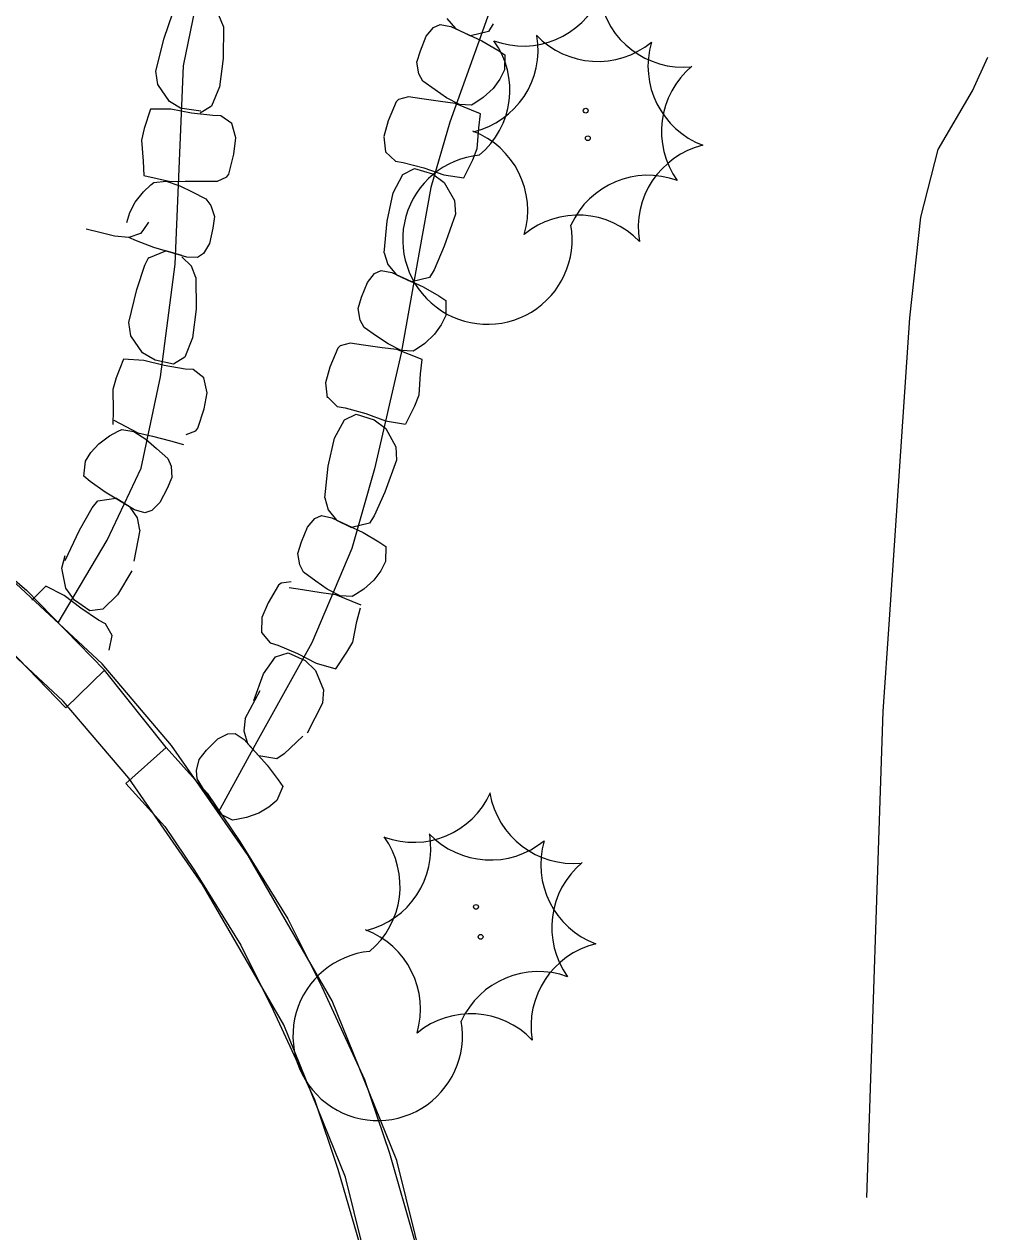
# Model space of a CAD drawing. Extents: x 588843 to 2552415, y 180129 to 269402.
# Drawn here: x 594393.8 to 594438.5, y 185049.4 to 185105.5 of the extents above; entities that cross this region are included whole.
import ezdxf

# ---------------------------------------------------------------- set-up
doc = ezdxf.new("R2010")
doc.units = 0
for name, color, linetype in [('Default', 7, 'Continuous'), ('E_DRN_RipRap', 7, 'Continuous'), ('E_DWY', 7, 'Continuous'), ('E_LAND_Vegetation', 7, 'Continuous'), ('E_WTR_P', 7, 'Continuous')]:
    doc.layers.add(name, color=color, linetype=linetype)

# ---------------------------------------------------------------- blocks, each defined once
blk = doc.blocks.new('CTRE')
at = {"layer": 'Default'}
blk.add_circle((0, 0), 0.223, dxfattribs=at)
for centre, start, end in [((-11.97, 8.96), 280.2067, 5.9716), ((1.81, 14.92), 220.2113, 305.9762), ((13.83, 5.89), 160.2113, 245.9762), ((-13.83, -5.9), 340.2113, 65.9762), ((12.03, -9.04), 185.9272, 100.2511), ((-1.81, -14.93), 40.2113, 125.9762)]:
    blk.add_arc(centre, 7.87, start, end, dxfattribs=at)
blk = doc.blocks.new('CTRE_4')
at = {"layer": 'E_LAND_Vegetation'}
blk.add_circle((0, 0), 0.733, dxfattribs=at)
for centre, radius, start, end in [((-39.28, 29.41), 25.81, 280.2067, 5.9716), ((5.93, 48.96), 25.81, 220.2113, 305.9762), ((45.37, 19.34), 25.81, 160.2113, 245.9762), ((-45.37, -19.35), 25.81, 340.2113, 65.9762), ((39.47, -29.65), 25.83, 100.2511, 185.9272), ((-5.93, -48.97), 25.81, 40.2113, 125.9762)]:
    blk.add_arc(centre, radius, start, end, dxfattribs=at)

msp = doc.modelspace()

# ---------------------------------------------------------------- linework, layer by layer
at = {"layer": 'E_DRN_RipRap'}
for p, q in [((594400.259, 185104.856), (594400.64, 185105.989)), ((594403.012, 185105.395), (594402.799, 185105.927)), ((594413.384, 185105.769), (594413.779, 185105.298)), ((594403.012, 185105.395), (594403.003, 185103.914)), ((594412.428, 185104.949), (594412.769, 185105.352)), ((594412.769, 185105.352), (594413.071, 185105.494)), ((594413.071, 185105.494), (594413.562, 185105.401)), ((594413.562, 185105.401), (594415.013, 185104.723)), ((594413.779, 185105.298), (594414.48, 185104.961)), ((594415.31, 185105.164), (594414.48, 185104.961)), ((594415.53, 185105.511), (594415.31, 185105.164)), ((594399.871, 185103.326), (594400.259, 185104.856)), ((594412.153, 185104.263), (594412.428, 185104.949)), ((594415.013, 185104.723), (594415.747, 185104.3)), ((594411.996, 185103.735), (594412.153, 185104.263)), ((594415.747, 185104.3), (594416.073, 185104.086)), ((594416.073, 185104.086), (594416.062, 185103.39)), ((594403.003, 185103.914), (594402.832, 185102.591)), ((594412.083, 185103.204), (594411.996, 185103.735)), ((594399.964, 185102.705), (594399.871, 185103.326)), ((594412.27, 185102.861), (594412.083, 185103.204)), ((594412.842, 185102.452), (594412.27, 185102.861)), ((594415.848, 185102.956), (594415.529, 185102.521)), ((594416.062, 185103.39), (594415.848, 185102.956)), ((594400.508, 185101.907), (594399.964, 185102.705)), ((594402.832, 185102.591), (594402.459, 185101.695)), ((594413.373, 185102.082), (594412.842, 185102.452)), ((594415.529, 185102.521), (594415.074, 185102.095)), ((594401.089, 185101.555), (594400.508, 185101.907)), ((594411.035, 185101.897), (594410.659, 185101.02)), ((594411.143, 185102.006), (594411.035, 185101.897)), ((594411.606, 185102.135), (594411.143, 185102.006)), ((594412.227, 185102.038), (594411.606, 185102.135)), ((594413.087, 185101.908), (594412.227, 185102.038)), ((594413.769, 185101.823), (594413.087, 185101.908)), ((594413.969, 185101.774), (594413.373, 185102.082)), ((594414.945, 185101.347), (594413.769, 185101.823)), ((594414.529, 185101.746), (594413.969, 185101.774)), ((594414.687, 185101.839), (594414.529, 185101.746)), ((594415.074, 185102.095), (594414.687, 185101.839)), ((594399.623, 185101.551), (594399.338, 185100.657)), ((594400.571, 185101.55), (594399.623, 185101.551)), ((594401.526, 185101.368), (594400.571, 185101.55)), ((594401.956, 185101.46), (594401.097, 185101.585)), ((594402.515, 185101.258), (594401.526, 185101.368)), ((594402.459, 185101.695), (594401.937, 185101.375)), ((594402.883, 185101.254), (594402.515, 185101.258)), ((594403.406, 185100.894), (594402.883, 185101.254)), ((594414.866, 185100.691), (594414.945, 185101.347)), ((594399.338, 185100.657), (594399.214, 185100.118)), ((594403.586, 185100.221), (594403.406, 185100.894)), ((594410.659, 185101.02), (594410.454, 185100.29)), ((594414.79, 185099.714), (594414.866, 185100.691)), ((594399.214, 185100.118), (594399.291, 185099.141)), ((594403.498, 185099.468), (594403.586, 185100.221)), ((594410.451, 185100.269), (594410.53, 185099.576)), ((594410.53, 185099.576), (594410.994, 185099.144)), ((594414.588, 185099.209), (594414.791, 185099.723)), ((594399.291, 185099.141), (594399.315, 185098.481)), ((594403.263, 185098.545), (594403.498, 185099.468)), ((594410.994, 185099.144), (594411.357, 185099.084)), ((594411.357, 185099.084), (594412.318, 185098.83)), ((594414.174, 185098.367), (594414.588, 185099.209)), ((594399.315, 185098.481), (594400.551, 185098.193)), ((594402.735, 185098.22), (594403.173, 185098.42)), ((594403.173, 185098.42), (594403.263, 185098.545)), ((594410.888, 185097.667), (594411.333, 185098.527)), ((594411.333, 185098.527), (594411.88, 185098.802)), ((594411.88, 185098.802), (594412.711, 185098.552)), ((594412.318, 185098.83), (594413.236, 185098.508)), ((594412.711, 185098.552), (594413.26, 185098.152)), ((594413.236, 185098.508), (594414.174, 185098.367)), ((594399.304, 185097.722), (594399.646, 185098.036)), ((594399.646, 185098.036), (594399.787, 185098.152)), ((594399.787, 185098.152), (594400.345, 185098.21)), ((594400.345, 185098.21), (594400.982, 185097.999)), ((594400.551, 185098.193), (594401.237, 185098.215)), ((594400.982, 185097.999), (594401.564, 185097.716)), ((594401.237, 185098.215), (594402.107, 185098.22)), ((594402.107, 185098.22), (594402.735, 185098.22)), ((594413.26, 185098.152), (594413.736, 185097.312)), ((594398.921, 185097.232), (594399.304, 185097.722)), ((594401.564, 185097.716), (594402.193, 185097.401)), ((594402.193, 185097.401), (594402.43, 185097.091)), ((594410.606, 185096.363), (594410.888, 185097.667)), ((594413.736, 185097.312), (594413.776, 185096.686)), ((594398.53, 185096.291), (594398.673, 185096.752)), ((594398.673, 185096.752), (594398.921, 185097.232)), ((594402.43, 185097.091), (594402.599, 185096.58)), ((594399.534, 185096.309), (594399.27, 185095.928)), ((594402.599, 185096.58), (594402.526, 185096.034)), ((594410.474, 185094.889), (594410.606, 185096.363)), ((594413.776, 185096.686), (594413.262, 185095.195)), ((594397.329, 185095.812), (594396.646, 185095.98)), ((594397.959, 185095.666), (594397.329, 185095.812)), ((594398.627, 185095.601), (594397.959, 185095.666)), ((594399.158, 185095.783), (594398.627, 185095.601)), ((594398.982, 185095.44), (594398.627, 185095.601)), ((594399.27, 185095.928), (594399.158, 185095.783)), ((594402.526, 185096.034), (594402.361, 185095.314)), ((594399.773, 185095.137), (594398.982, 185095.44)), ((594401.312, 185094.692), (594399.773, 185095.137)), ((594402.361, 185095.314), (594402.087, 185094.863)), ((594413.262, 185095.195), (594412.788, 185094.098)), ((594399.361, 185094.319), (594399.546, 185094.685)), ((594399.549, 185094.656), (594400.336, 185094.984)), ((594401.081, 185094.76), (594400.336, 185094.984)), ((594401.521, 185094.27), (594401.081, 185094.7)), ((594401.811, 185094.676), (594401.312, 185094.692)), ((594402.087, 185094.863), (594401.811, 185094.676)), ((594410.474, 185094.889), (594410.64, 185094.341)), ((594398.988, 185093.187), (594399.361, 185094.319)), ((594401.737, 185093.74), (594401.521, 185094.27)), ((594409.691, 185093.515), (594410.029, 185093.92)), ((594410.029, 185093.92), (594410.329, 185094.064)), ((594410.329, 185094.064), (594410.821, 185093.975)), ((594410.64, 185094.341), (594411.039, 185093.873)), ((594410.821, 185093.975), (594412.277, 185093.306)), ((594412.788, 185094.098), (594412.57, 185093.749)), ((594401.737, 185093.74), (594401.739, 185092.264)), ((594409.42, 185092.828), (594409.691, 185093.515)), ((594411.039, 185093.873), (594411.743, 185093.541)), ((594412.57, 185093.749), (594411.743, 185093.541)), ((594398.612, 185091.658), (594398.988, 185093.187)), ((594409.268, 185092.298), (594409.42, 185092.828)), ((594412.277, 185093.306), (594413.014, 185092.889)), ((594413.014, 185092.889), (594413.341, 185092.678)), ((594401.739, 185092.264), (594401.577, 185090.942)), ((594409.359, 185091.768), (594409.268, 185092.298)), ((594413.341, 185092.678), (594413.336, 185091.982)), ((594398.709, 185091.039), (594398.612, 185091.658)), ((594409.548, 185091.427), (594409.359, 185091.768)), ((594413.336, 185091.982), (594413.125, 185091.546)), ((594410.123, 185091.022), (594409.548, 185091.427)), ((594412.809, 185091.109), (594412.357, 185090.681)), ((594413.125, 185091.546), (594412.809, 185091.109)), ((594399.259, 185090.247), (594398.709, 185091.039)), ((594401.577, 185090.942), (594401.212, 185090.047)), ((594408.427, 185090.564), (594408.32, 185090.454)), ((594408.89, 185090.697), (594408.427, 185090.564)), ((594409.511, 185090.604), (594408.89, 185090.697)), ((594410.372, 185090.481), (594409.511, 185090.604)), ((594410.657, 185090.656), (594410.123, 185091.022)), ((594411.255, 185090.353), (594410.657, 185090.656)), ((594412.357, 185090.681), (594411.972, 185090.422)), ((594399.842, 185089.899), (594399.259, 185090.247)), ((594401.212, 185090.047), (594400.692, 185089.724)), ((594408.32, 185090.454), (594407.951, 185089.576)), ((594411.054, 185090.4), (594410.372, 185090.481)), ((594412.234, 185089.932), (594411.054, 185090.4)), ((594411.816, 185090.328), (594411.255, 185090.353)), ((594411.972, 185090.422), (594411.816, 185090.328)), ((594398.369, 185089.951), (594398.033, 185089.078)), ((594399.315, 185089.895), (594398.369, 185089.951)), ((594400.258, 185089.657), (594399.315, 185089.895)), ((594400.692, 185089.724), (594399.842, 185089.899)), ((594401.239, 185089.491), (594400.258, 185089.657)), ((594401.606, 185089.464), (594401.239, 185089.491)), ((594402.107, 185089.076), (594401.606, 185089.464)), ((594407.951, 185089.576), (594407.751, 185088.845)), ((594412.16, 185089.276), (594412.234, 185089.932)), ((594398.033, 185089.078), (594397.878, 185088.549)), ((594402.249, 185088.395), (594402.107, 185089.076)), ((594407.751, 185088.845), (594407.83, 185088.153)), ((594412.091, 185088.299), (594412.16, 185089.276)), ((594397.878, 185088.549), (594397.898, 185087.571)), ((594402.117, 185087.65), (594402.249, 185088.395)), ((594411.889, 185087.785), (594412.091, 185088.299)), ((594407.841, 185088.194), (594408.298, 185087.754)), ((594408.298, 185087.754), (594408.661, 185087.689)), ((594411.474, 185086.943), (594411.889, 185087.785)), ((594397.898, 185087.571), (594397.884, 185086.912)), ((594401.829, 185086.744), (594402.117, 185087.65)), ((594408.628, 185087.133), (594409.179, 185087.4)), ((594408.661, 185087.689), (594409.618, 185087.421)), ((594409.179, 185087.4), (594410.006, 185087.136)), ((594409.618, 185087.421), (594410.531, 185087.085)), ((594397.717, 185086.39), (594398.127, 185086.605)), ((594397.92, 185087.118), (594399.042, 185086.526)), ((594398.127, 185086.605), (594398.293, 185086.681)), ((594398.293, 185086.681), (594398.847, 185086.595)), ((594398.847, 185086.595), (594399.41, 185086.229)), ((594401.284, 185086.452), (594401.732, 185086.625)), ((594401.732, 185086.625), (594401.829, 185086.744)), ((594408.17, 185086.279), (594408.628, 185087.133)), ((594410.006, 185087.136), (594410.549, 185086.729)), ((594410.531, 185087.085), (594411.466, 185086.93)), ((594410.549, 185086.729), (594411.012, 185085.882)), ((594397.222, 185086.016), (594397.717, 185086.39)), ((594399.042, 185086.526), (594399.711, 185086.371)), ((594399.41, 185086.229), (594399.901, 185085.808)), ((594399.711, 185086.371), (594400.553, 185086.155)), ((594400.553, 185086.155), (594401.161, 185085.994)), ((594407.868, 185084.979), (594408.17, 185086.279)), ((594396.604, 185085.209), (594396.861, 185085.617)), ((594396.861, 185085.617), (594397.222, 185086.016)), ((594399.901, 185085.808), (594400.429, 185085.343)), ((594411.012, 185085.882), (594411.043, 185085.255)), ((594396.524, 185084.521), (594396.604, 185085.209)), ((594400.429, 185085.343), (594400.58, 185084.984)), ((594400.58, 185084.984), (594400.613, 185084.45)), ((594407.714, 185083.508), (594407.868, 185084.979)), ((594411.043, 185085.255), (594410.506, 185083.772)), ((594396.826, 185084.275), (594396.524, 185084.521)), ((594400.613, 185084.45), (594400.404, 185083.942)), ((594397.514, 185083.781), (594396.826, 185084.275)), ((594400.404, 185083.942), (594400.062, 185083.291)), ((594396.921, 185083.053), (594397.175, 185083.375)), ((594397.175, 185083.375), (594398.02, 185083.49)), ((594398.889, 185082.96), (594397.514, 185083.781)), ((594398.683, 185083.085), (594398.02, 185083.49)), ((594400.062, 185083.291), (594399.682, 185082.927)), ((594407.714, 185083.508), (594407.872, 185082.957)), ((594410.506, 185083.772), (594410.015, 185082.682)), ((594396.331, 185082.019), (594396.921, 185083.053)), ((594399.029, 185082.577), (594398.683, 185083.085)), ((594399.368, 185082.817), (594398.889, 185082.96)), ((594399.682, 185082.927), (594399.368, 185082.817)), ((594407.254, 185082.546), (594407.557, 185082.685)), ((594407.557, 185082.685), (594408.047, 185082.588)), ((594407.872, 185082.957), (594408.264, 185082.483)), ((594410.015, 185082.682), (594409.793, 185082.337)), ((594399.136, 185082.016), (594399.029, 185082.577)), ((594406.629, 185081.463), (594406.91, 185082.146)), ((594406.91, 185082.146), (594407.254, 185082.546)), ((594408.047, 185082.588), (594409.493, 185081.898)), ((594408.264, 185082.483), (594408.962, 185082.141)), ((594409.793, 185082.337), (594408.962, 185082.141)), ((594395.66, 185080.598), (594396.331, 185082.019)), ((594399.136, 185082.016), (594398.845, 185080.571)), ((594409.493, 185081.898), (594410.224, 185081.47)), ((594406.469, 185080.935), (594406.629, 185081.463)), ((594410.224, 185081.47), (594410.547, 185081.253)), ((594410.547, 185081.253), (594410.531, 185080.558)), ((594395.508, 185080.248), (594395.661, 185080.842)), ((594406.551, 185080.405), (594406.469, 185080.935)), ((594410.531, 185080.558), (594410.314, 185080.126)), ((594395.701, 185079.315), (594395.508, 185080.248)), ((594398.761, 185080.126), (594398.095, 185079.005)), ((594406.735, 185080.06), (594406.551, 185080.405)), ((594407.304, 185079.646), (594406.735, 185080.06)), ((594410.314, 185080.126), (594409.991, 185079.694)), ((594394.77, 185079.408), (594394.12, 185078.76)), ((594395.614, 185078.977), (594394.77, 185079.408)), ((594396.098, 185078.768), (594395.701, 185079.315)), ((594405.564, 185079.455), (594405.082, 185078.645)), ((594405.684, 185079.547), (594405.564, 185079.455)), ((594406.159, 185079.613), (594405.684, 185079.547)), ((594406.687, 185079.238), (594406.066, 185079.34)), ((594407.832, 185079.273), (594407.304, 185079.646)), ((594409.991, 185079.694), (594409.533, 185079.272)), ((594396.384, 185078.383), (594395.614, 185078.977)), ((594396.807, 185078.269), (594396.098, 185078.768)), ((594398.095, 185079.005), (594397.409, 185078.349)), ((594407.545, 185079.102), (594406.687, 185079.238)), ((594408.226, 185079.011), (594407.545, 185079.102)), ((594408.426, 185078.96), (594407.832, 185079.273)), ((594409.399, 185078.525), (594408.226, 185079.011)), ((594408.986, 185078.927), (594408.426, 185078.96)), ((594409.145, 185079.019), (594408.986, 185078.927)), ((594409.533, 185079.272), (594409.145, 185079.019)), ((594397.216, 185077.839), (594396.384, 185078.383)), ((594397.409, 185078.349), (594396.807, 185078.269)), ((594405.082, 185078.645), (594404.788, 185077.956)), ((594409.209, 185077.768), (594409.369, 185078.4)), ((594397.542, 185077.667), (594397.216, 185077.839)), ((594397.848, 185077.116), (594397.542, 185077.667)), ((594404.788, 185077.956), (594404.775, 185077.267)), ((594409.012, 185076.819), (594409.209, 185077.768)), ((594397.711, 185076.448), (594397.848, 185077.116)), ((594404.775, 185077.267), (594405.177, 185076.778)), ((594405.177, 185076.778), (594405.529, 185076.67)), ((594405.529, 185076.67), (594406.447, 185076.287)), ((594408.743, 185076.344), (594409.012, 185076.819)), ((594404.877, 185075.346), (594405.432, 185076.127)), ((594405.432, 185076.127), (594406.009, 185076.321)), ((594406.009, 185076.321), (594406.799, 185075.96)), ((594406.447, 185076.287), (594407.313, 185075.845)), ((594406.799, 185075.96), (594407.29, 185075.493)), ((594408.222, 185075.577), (594408.743, 185076.344)), ((594407.29, 185075.493), (594407.649, 185074.604)), ((594407.313, 185075.845), (594408.222, 185075.577)), ((594404.426, 185074.107), (594404.877, 185075.346)), ((594404.016, 185073.268), (594404.722, 185074.567)), ((594407.649, 185074.604), (594407.607, 185073.984)), ((594407.607, 185073.984), (594406.901, 185072.594)), ((594404.016, 185073.268), (594403.952, 185072.7)), ((594403.952, 185072.7), (594404.132, 185072.113)), ((594402.232, 185071.797), (594402.752, 185072.319)), ((594402.752, 185072.319), (594403.223, 185072.556)), ((594403.223, 185072.556), (594403.556, 185072.57)), ((594403.556, 185072.57), (594403.972, 185072.293)), ((594403.972, 185072.293), (594405.044, 185071.103)), ((594404.132, 185072.113), (594404.647, 185071.529)), ((594406.698, 185072.443), (594405.827, 185071.626)), ((594401.882, 185071.372), (594402.232, 185071.797)), ((594405.489, 185071.392), (594404.647, 185071.529)), ((594405.827, 185071.626), (594405.489, 185071.392)), ((594401.755, 185070.85), (594401.882, 185071.372)), ((594405.044, 185071.103), (594405.556, 185070.428)), ((594401.793, 185070.463), (594401.755, 185070.85)), ((594402.16, 185069.863), (594401.793, 185070.463)), ((594405.556, 185070.428), (594405.772, 185070.104)), ((594402.505, 185069.316), (594402.16, 185069.863)), ((594405.772, 185070.104), (594405.491, 185069.469)), ((594402.935, 185068.801), (594402.505, 185069.316)), ((594405.491, 185069.469), (594405.125, 185069.153)), ((594403.439, 185068.556), (594402.935, 185068.801)), ((594404.077, 185068.665), (594403.621, 185068.58)), ((594404.661, 185068.878), (594404.077, 185068.665)), ((594405.125, 185069.153), (594404.661, 185068.878)), ((594403.621, 185068.58), (594403.439, 185068.556))]:
    msp.add_line(p, q, dxfattribs=at)
msp.add_lwpolyline([(594395.346, 185077.703), (594397.617, 185081.545), (594399.187, 185084.884), (594400.095, 185089.129), (594400.773, 185094.362), (594401.155, 185103.57), (594401.928, 185107.342), (594402.93, 185110.844), (594404.5, 185114.183), (594416.627, 185109.689), (594415.016, 185105.133), (594413.513, 185100.955), (594412.646, 185097.927), (594412.091, 185094.911), (594411.264, 185090.233), (594410.031, 185084.852), (594408.975, 185081.161), (594407.107, 185076.781), (594404.563, 185072.185), (594402.769, 185068.9)], dxfattribs=at)
at = {"layer": 'E_DWY'}
for points in [[(594300.574, 185103.257), (594312.412, 185101.392), (594328.495, 185099.014), (594343.398, 185096.759), (594355.238, 185095.051), (594365.767, 185093.417), (594370.478, 185092.451), (594375.779, 185090.609), (594379.325, 185089.057), (594384.298, 185086.38), (594387.155, 185084.419), (594391.179, 185081.52), (594393.874, 185079.22), (594397.491, 185075.515)], [(594300.185, 185100.787), (594312.035, 185098.92), (594328.125, 185096.541), (594343.033, 185094.286), (594354.868, 185092.579), (594365.324, 185090.956), (594369.813, 185090.035), (594374.866, 185088.279), (594378.229, 185086.807), (594382.994, 185084.242), (594385.717, 185082.374), (594389.634, 185079.552), (594392.164, 185077.393), (594395.702, 185073.768)], [(594413.675, 184939.661), (594413.723, 184956.861), (594413.552, 185000.63), (594413.457, 185030.351), (594412.989, 185042.67), (594412.342, 185047.565), (594411.059, 185052.744), (594408.061, 185060.155), (594404.156, 185066.904), (594400.602, 185072.017), (594397.385, 185075.804), (594392.938, 185079.944), (594385.855, 185085.247), (594379.785, 185088.725), (594373.85, 185091.243), (594368.862, 185092.773), (594364.373, 185093.545), (594349.73, 185095.688)], [(594411.175, 184939.668), (594411.223, 184956.859), (594411.052, 185000.622), (594410.957, 185030.3), (594410.495, 185042.458), (594409.881, 185047.099), (594408.675, 185051.971), (594405.809, 185059.055), (594402.044, 185065.562), (594398.618, 185070.491), (594395.574, 185074.074), (594391.333, 185078.023), (594384.479, 185083.154), (594378.672, 185086.482), (594372.993, 185088.891), (594368.281, 185090.336), (594363.98, 185091.076), (594349.368, 185093.214)], [(594398.488, 185070.257), (594400.349, 185071.926), (594397.491, 185075.515), (594395.702, 185073.768)], [(594400.349, 185071.926), (594402.259, 185069.795), (594403.773, 185067.566), (594406.001, 185063.961), (594407.579, 185060.812), (594409.56, 185056.502), (594410.714, 185053.097), (594411.885, 185049.035), (594412.586, 185045.165), (594412.942, 185041.064), (594413.197, 185028.852), (594413.362, 185012.493), (594413.404, 185000.074), (594413.647, 184951.762), (594413.305, 184941.66), (594413.122, 184911.47)], [(594398.488, 185070.257), (594400.285, 185068.252), (594401.675, 185066.206), (594403.816, 185062.741), (594405.325, 185059.73), (594407.234, 185055.576), (594408.328, 185052.349), (594409.447, 185048.465), (594410.105, 185044.834), (594410.444, 185040.93), (594410.698, 185028.813), (594410.862, 185012.476), (594410.904, 185000.063), (594411.147, 184951.798), (594410.847, 184942.948)]]:
    msp.add_lwpolyline(points, dxfattribs=at)
at = {"layer": 'E_WTR_P'}
for points in [[(594433.925, 185077.869), (594434.874, 185091.873), (594435.389, 185096.538), (594436.189, 185099.688), (594437.785, 185102.405), (594438.495, 185103.975)], [(594432.874, 185051.029), (594433.635, 185073.592), (594433.925, 185077.868)]]:
    msp.add_lwpolyline(points, dxfattribs=at)

# ---------------------------------------------------------------- block references
at = {"layer": 'E_LAND_Vegetation'}
for name, p, xscale, yscale, rotation in [('CTRE', (594419.828, 185101.486), 0.4999999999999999, 0.49999999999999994, -90.39935623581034), ('CTRE_4', (594419.928, 185100.206), 0.15240030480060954, 0.15240030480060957, 3.4338469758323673), ('CTRE', (594414.735, 185064.521), 0.4999999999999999, 0.49999999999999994, -90.39935623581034), ('CTRE_4', (594414.95, 185063.132), 0.15240030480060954, 0.15240030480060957, 3.4338469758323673)]:
    msp.add_blockref(name, p, dxfattribs=dict(at, xscale=xscale, yscale=yscale, rotation=rotation))

doc.saveas('drawing.dxf')
